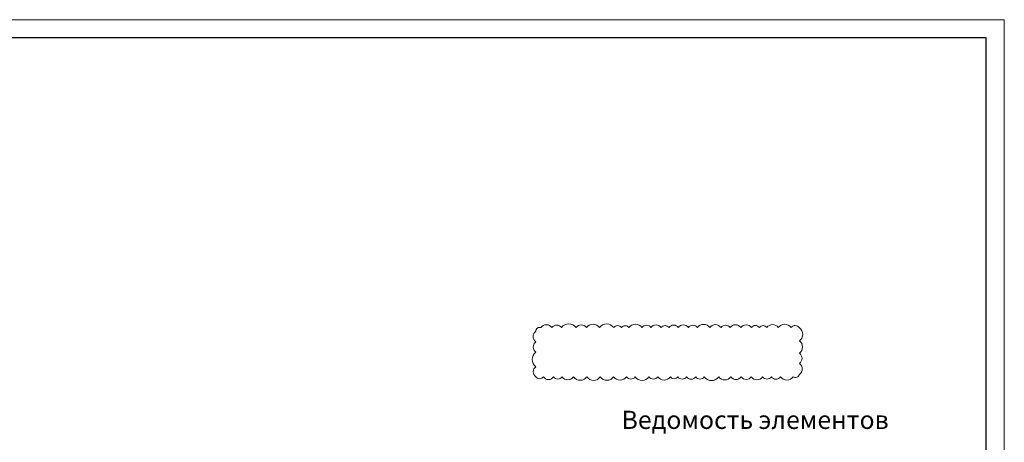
# Model space of a CAD drawing. Header units: millimetres. Extents: x 376598 to 1249954, y -318491 to -22134.
# Tile 338 of 444: x 947936 to 974973, y -300401 to -288791. Entities that reach past the tile are written whole.
import ezdxf

# ---------------------------------------------------------------- set-up
doc = ezdxf.new("R2010")
doc.units = ezdxf.units.MM
doc.layers.add('РАЗМЕРЫ', color=1, linetype='Continuous', lineweight=9)
doc.layers.add('ТОНКИЕ', color=7, linetype='Continuous', lineweight=9)
doc.layers.add('ТОЛСТЫЕ_ОСНОВНЫЕ', color=6, linetype='Continuous')
doc.styles.add('GOST-2.304_Type-B', font='GOST_Common.ttf')

# ---------------------------------------------------------------- blocks, each defined once
blk = doc.blocks.new('*U56')
at = {"layer": 'ТОЛСТЫЕ_ОСНОВНЫЕ', "color": 6}
blk.add_lwpolyline([(20, 5), (415, 5), (415, 292), (20, 292)], close=True, dxfattribs=at)
at = {"layer": 'ТОНКИЕ'}
blk.add_lwpolyline([(0, 0), (420, 0), (420, 297), (0, 297)], close=True, dxfattribs=at)

msp = doc.modelspace()

# ---------------------------------------------------------------- linework, layer by layer
at = {"layer": 'РАЗМЕРЫ', "color": 240, "lineweight": 0, "true_color": 0xed1f24}
msp.add_lwpolyline([(962110, -298602, 0.5205671), (962314.9, -298602, 0.5205671), (962597.6, -298602, 0.5205671), (962829.1, -298602, 0.5205671), (963141.1, -298602, 0.5205671), (963509.5, -298602, 0.5205671), (963878.9, -298602, 0.5205671), (964243.9, -298602, 0.5205671), (964598.7, -298602, 0.5205671), (964837.2, -298602, 0.5205671), (965214.6, -298602, 0.5205671), (965457.5, -298602, 0.5205671), (965803.1, -298602, 0.5205671), (966006.2, -298602, 0.5205671), (966249.8, -298602, 0.5205671), (966501.8, -298602, 0.5205671), (966733, -298602, 0.5205671), (967130.8, -298602, 0.5205671), (967463.2, -298602, 0.5205671), (967748.6, -298602, 0.5205671), (968022.8, -298602, 0.5205671), (968335.2, -298602, 0.5205671), (968576.5, -298602, 0.5205671), (968827.6, -298602, 0.5205671), (969175.8, -298602, 0.5205671), (969344.7, -298540.3, 0.5205671), (969344.7, -298234.3, 0.5205671), (969344.7, -297952.3, 0.5205671), (969344.7, -297616.2, 0.5205671), (969344.7, -297256.9, 0.5205671), (969115.4, -297249, 0.5205671), (968766.2, -297249, 0.5205671), (968452.4, -297249, 0.5205671), (968248.2, -297249, 0.5205671), (968027.5, -297249, 0.5205671), (967739.9, -297249, 0.5205671), (967441, -297249, 0.5205671), (967195, -297249, 0.5205671), (966882.9, -297249, 0.5205671), (966544.8, -297249, 0.5205671), (966297.1, -297249, 0.5205671), (966020.7, -297249, 0.5205671), (965765.8, -297249, 0.5205671), (965550.8, -297249, 0.5205671), (965270.2, -297249, 0.5205671), (965023.6, -297249, 0.5205671), (964665.5, -297249, 0.5205671), (964463.5, -297249, 0.5205671), (964247, -297249, 0.5205671), (963858.1, -297249, 0.5205671), (963499.3, -297249, 0.5205671), (963213.3, -297249, 0.5205671), (962814.6, -297249, 0.5205671), (962551.5, -297249, 0.5205671), (962244.9, -297249, 0.5205671), (962110, -297345.6, 0.5205671), (962110, -297639.2, 0.5205671), (962110, -297926.6, 0.5205671), (962110, -298323, 0.5205671)], format="xyb", close=True, dxfattribs=at)

# ---------------------------------------------------------------- block references
at = {"xscale": 100, "yscale": 100, "zscale": 100}
msp.add_blockref('*U56', (932972.5, -318491.4), dxfattribs=at)

# ---------------------------------------------------------------- texts
at = {"layer": 'РАЗМЕРЫ', "insert": (968129.7, -299783.5), "char_height": 500, "attachment_point": 5, "style": 'GOST-2.304_Type-B'}
msp.add_mtext_dynamic_manual_height_columns('{\\C0;Ведомость элементов}', width=15225.227, gutter_width=15, heights=[0], dxfattribs=at)

doc.saveas('drawing.dxf')
